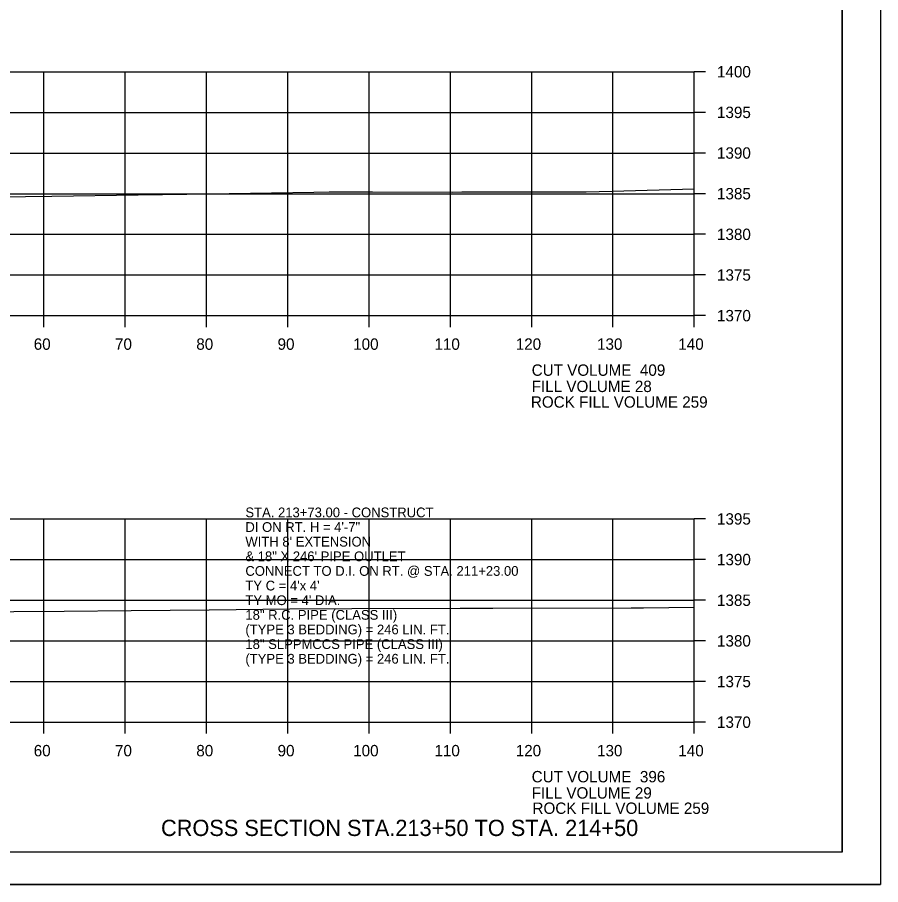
# Model space of a CAD drawing. Extents: x 1374311 to 1383814, y 384102 to 406278.
# Drawn here: x 1382696.8 to 1382803, y 404785.1 to 404891.7 of the extents above; entities that cross this region are included whole.
import ezdxf

# ---------------------------------------------------------------- set-up
doc = ezdxf.new("R2010")
doc.units = 0
for name, color, linetype in [('R_Axis', 7, 'Continuous'), ('R_Axis Annot', 7, 'Continuous'), ('R_Border', 7, 'Continuous'), ('R_Draft', 7, 'Continuous'), ('R_Exist Surface', 7, 'Continuous'), ('R_Fin Surface', 7, 'Continuous'), ('R_Grid', 7, 'Continuous'), ('R_No Plot', 7, 'Continuous'), ('R_Water Annot', 7, 'Continuous')]:
    doc.layers.add(name, color=color, linetype=linetype)

msp = doc.modelspace()

# ---------------------------------------------------------------- linework, layer by layer
at = {"layer": 'R_Axis'}
for p, q in [((1382780.07, 404855.05), (1382780.07, 404885.05)), ((1382781.47, 404885.05), (1382780.07, 404885.05)), ((1382781.47, 404880.05), (1382780.07, 404880.05)), ((1382781.47, 404875.05), (1382780.07, 404875.05)), ((1382781.47, 404870.05), (1382780.07, 404870.05)), ((1382781.47, 404865.05), (1382780.07, 404865.05)), ((1382781.47, 404860.05), (1382780.07, 404860.05)), ((1382500.07, 404855.05), (1382780.07, 404855.05)), ((1382700.07, 404853.65), (1382700.07, 404855.05)), ((1382710.07, 404853.65), (1382710.07, 404855.05)), ((1382720.07, 404853.65), (1382720.07, 404855.05)), ((1382730.07, 404853.65), (1382730.07, 404855.05)), ((1382740.07, 404853.65), (1382740.07, 404855.05)), ((1382750.07, 404853.65), (1382750.07, 404855.05)), ((1382760.07, 404853.65), (1382760.07, 404855.05)), ((1382770.07, 404853.65), (1382770.07, 404855.05)), ((1382780.07, 404853.65), (1382780.07, 404855.05)), ((1382781.47, 404855.05), (1382780.07, 404855.05)), ((1382780.07, 404805.05), (1382780.07, 404830.05)), ((1382781.47, 404830.05), (1382780.07, 404830.05)), ((1382781.47, 404825.05), (1382780.07, 404825.05)), ((1382781.47, 404820.05), (1382780.07, 404820.05)), ((1382781.47, 404815.05), (1382780.07, 404815.05)), ((1382781.47, 404810.05), (1382780.07, 404810.05)), ((1382500.07, 404805.05), (1382780.07, 404805.05)), ((1382700.07, 404803.65), (1382700.07, 404805.05)), ((1382710.07, 404803.65), (1382710.07, 404805.05)), ((1382720.07, 404803.65), (1382720.07, 404805.05)), ((1382730.07, 404803.65), (1382730.07, 404805.05)), ((1382740.07, 404803.65), (1382740.07, 404805.05)), ((1382750.07, 404803.65), (1382750.07, 404805.05)), ((1382760.07, 404803.65), (1382760.07, 404805.05)), ((1382770.07, 404803.65), (1382770.07, 404805.05)), ((1382780.07, 404803.65), (1382780.07, 404805.05)), ((1382781.47, 404805.05), (1382780.07, 404805.05))]:
    msp.add_line(p, q, dxfattribs=at)
at = {"layer": 'R_Border'}
for q in [(1382798.25, 404994.51), (1382482.07, 404789.05)]:
    msp.add_line((1382798.25, 404789.05), q, dxfattribs=at)
at = {"layer": 'R_Exist Surface'}
for points in [[(1382691.33, 404869.64), (1382701.04, 404869.73), (1382711.67, 404869.9), (1382717.63, 404869.97), (1382733.27, 404870.24), (1382735.16, 404870.27), (1382740.47, 404870.29), (1382750.28, 404870.23), (1382751.49, 404870.26), (1382755.38, 404870.28), (1382766.76, 404870.28), (1382769.99, 404870.36), (1382780.07, 404870.66)], [(1382591.17, 404818.16), (1382597.61, 404818.22), (1382607.35, 404818.25), (1382620.92, 404818.33), (1382623.33, 404818.35), (1382629.11, 404818.38), (1382639.47, 404818.51), (1382642.05, 404818.5), (1382653.52, 404818.52), (1382663.2, 404818.53), (1382668.88, 404818.54), (1382683.03, 404818.62), (1382690.12, 404818.63), (1382702.55, 404818.7), (1382710.81, 404818.78), (1382720.38, 404818.87), (1382730.3, 404818.98), (1382737.96, 404819.05), (1382751.26, 404819.08), (1382755.31, 404819.08), (1382772.3, 404819.13), (1382773.83, 404819.13), (1382780.07, 404819.18)]]:
    msp.add_lwpolyline(points, dxfattribs=at)
at = {"layer": 'R_Grid'}
for p, q in [((1382500.07, 404885.05), (1382780.07, 404885.05)), ((1382700.07, 404855.05), (1382700.07, 404885.05)), ((1382710.07, 404855.05), (1382710.07, 404885.05)), ((1382720.07, 404855.05), (1382720.07, 404885.05)), ((1382730.07, 404855.05), (1382730.07, 404885.05)), ((1382740.07, 404855.05), (1382740.07, 404885.05)), ((1382750.07, 404855.05), (1382750.07, 404885.05)), ((1382760.07, 404855.05), (1382760.07, 404885.05)), ((1382770.07, 404855.05), (1382770.07, 404885.05)), ((1382780.07, 404855.05), (1382780.07, 404885.05)), ((1382500.07, 404880.05), (1382780.07, 404880.05)), ((1382500.07, 404875.05), (1382780.07, 404875.05)), ((1382500.07, 404870.05), (1382780.07, 404870.05)), ((1382500.07, 404865.05), (1382780.07, 404865.05)), ((1382500.07, 404860.05), (1382780.07, 404860.05)), ((1382500.07, 404855.05), (1382780.07, 404855.05)), ((1382500.07, 404830.05), (1382780.07, 404830.05)), ((1382700.07, 404805.05), (1382700.07, 404830.05)), ((1382710.07, 404805.05), (1382710.07, 404830.05)), ((1382720.07, 404805.05), (1382720.07, 404830.05)), ((1382730.07, 404805.05), (1382730.07, 404830.05)), ((1382740.07, 404805.05), (1382740.07, 404830.05)), ((1382750.07, 404805.05), (1382750.07, 404830.05)), ((1382760.07, 404805.05), (1382760.07, 404830.05)), ((1382770.07, 404805.05), (1382770.07, 404830.05)), ((1382780.07, 404805.05), (1382780.07, 404830.05)), ((1382500.07, 404825.05), (1382780.07, 404825.05)), ((1382500.07, 404820.05), (1382780.07, 404820.05)), ((1382500.07, 404815.05), (1382780.07, 404815.05)), ((1382500.07, 404810.05), (1382780.07, 404810.05)), ((1382500.07, 404805.05), (1382780.07, 404805.05))]:
    msp.add_line(p, q, dxfattribs=at)
at = {"layer": 'R_No Plot'}
msp.add_line((1382469.67, 404785.07), (1382803, 404785.07), dxfattribs=at)
for points in [[(1382469.66, 404998.41), (1382803, 404998.41), (1382803, 404785.07), (1382469.66, 404785.07)], [(1382715.99, 404994.51), (1382715.99, 404984.63), (1382751.72, 404984.63), (1382751.72, 404981.71), (1382774.92, 404981.71), (1382774.92, 404957.38), (1382798.25, 404957.38), (1382798.25, 404789.05), (1382482.07, 404789.05), (1382482.07, 404994.51)]]:
    msp.add_lwpolyline(points, close=True, dxfattribs=at)

# ---------------------------------------------------------------- texts
at = {"layer": 'R_Axis Annot'}
for s, p in [('1400', (1382782.87, 404884.35)), ('1395', (1382782.87, 404879.35)), ('1390', (1382782.87, 404874.35)), ('1385', (1382782.87, 404869.35)), ('1380', (1382782.87, 404864.35)), ('1375', (1382782.87, 404859.35)), ('1370', (1382782.87, 404854.35)), ('60', (1382698.81, 404850.85)), ('70', (1382708.81, 404850.85)), ('80', (1382718.81, 404850.85)), ('90', (1382728.81, 404850.85)), ('100', (1382738.11, 404850.85)), ('110', (1382748.11, 404850.85)), ('120', (1382758.11, 404850.85)), ('130', (1382768.11, 404850.85)), ('140', (1382778.11, 404850.85)), ('CUT VOLUME  409', (1382760.07, 404847.65)), ('FILL VOLUME 28', (1382760.07, 404845.65)), ('1395', (1382782.87, 404829.35)), ('1390', (1382782.87, 404824.35)), ('1385', (1382782.87, 404819.35)), ('1380', (1382782.87, 404814.35)), ('1375', (1382782.87, 404809.35)), ('1370', (1382782.87, 404804.35)), ('60', (1382698.81, 404800.85)), ('70', (1382708.81, 404800.85)), ('80', (1382718.81, 404800.85)), ('90', (1382728.81, 404800.85)), ('100', (1382738.11, 404800.85)), ('110', (1382748.11, 404800.85)), ('120', (1382758.11, 404800.85)), ('130', (1382768.11, 404800.85)), ('140', (1382778.11, 404800.85)), ('CUT VOLUME  396', (1382760.07, 404797.65)), ('FILL VOLUME 29', (1382760.07, 404795.65))]:
    msp.add_text(s, height=1.4, dxfattribs=at).set_placement(p)
at = {"layer": 'R_Draft'}
msp.add_text('CROSS SECTION STA.213+50 TO STA. 214+50', height=2, dxfattribs=at).set_placement((1382714.47, 404791.05))
at = {"layer": 'R_Fin Surface'}
for p in [(1382759.97, 404843.73), (1382760.17, 404793.77)]:
    msp.add_text('ROCK FILL VOLUME 259', height=1.4, dxfattribs=at).set_placement(p)
at = {"layer": 'R_Water Annot'}
for s, p in [('STA. 213+73.00 - CONSTRUCT', (1382724.85, 404830.25)), ('DI ON RT. H = 4\'-7"', (1382724.85, 404828.45)), ("WITH 8' EXTENSION ", (1382724.85, 404826.65)), ('& 18" X 246\' PIPE OUTLET', (1382724.85, 404824.85)), ('CONNECT TO D.I. ON RT. @ STA. 211+23.00', (1382724.85, 404823.05)), ("TY C = 4'x 4'", (1382724.85, 404821.25)), ("TY MO = 4' DIA.", (1382724.85, 404819.45)), ('18" R.C. PIPE (CLASS III)', (1382724.85, 404817.65)), ('(TYPE 3 BEDDING) = 246 LIN. FT.', (1382724.85, 404815.85)), ('18" SLPPMCCS PIPE (CLASS III)', (1382724.85, 404814.05)), ('(TYPE 3 BEDDING) = 246 LIN. FT.', (1382724.85, 404812.25))]:
    msp.add_text(s, height=1.2, dxfattribs=at).set_placement(p)

doc.saveas('drawing.dxf')
